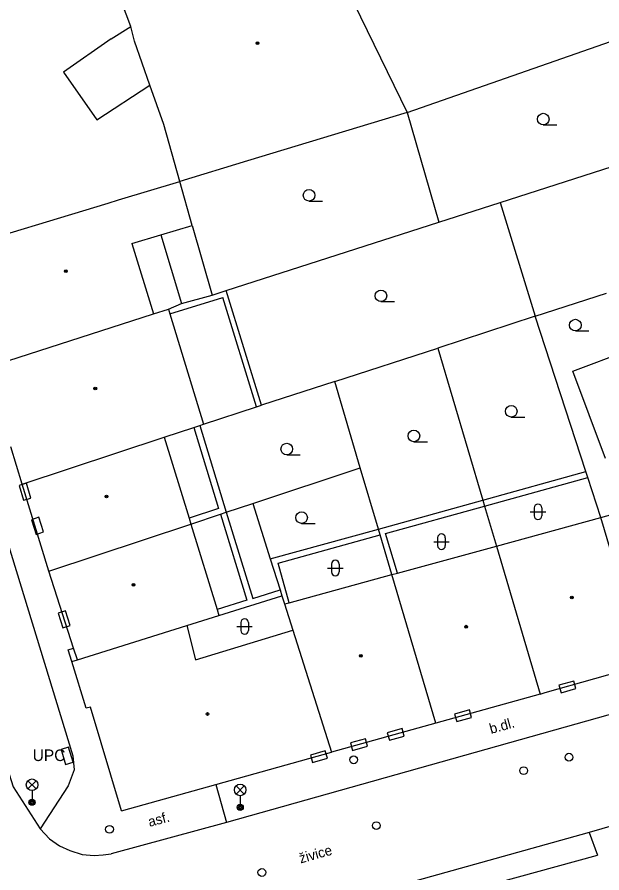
# Model space of a CAD drawing. Extents: x -595546 to -593986, y -1160845 to -1159202.
# Drawn here: x -595512.2 to -595474.4, y -1160208.4 to -1160153.1 of the extents above; entities that cross this region are included whole.
import ezdxf

# ---------------------------------------------------------------- set-up
doc = ezdxf.new("R2010")
doc.units = 0
for name, color, linetype in [('DOP - kresba z DSPS bez souradnic', 7, 'Continuous'), ('DOP - rozhrani ploch obecne', 7, 'Continuous'), ('Level 24', 7, 'Continuous'), ('Level 28', 7, 'Continuous'), ('Level 33', 7, 'Continuous'), ('Level 36', 7, 'Continuous'), ('Level 39', 7, 'Continuous'), ('silnoproud - povrch.  znaky a  RIS  skut. velikost', 7, 'Continuous'), ('TM - budovy zdene_ betonove - VP', 7, 'Continuous'), ('TM - chodniky - VP', 7, 'Continuous'), ('TM - komunikace - VP', 7, 'Continuous'), ('TM - letecke snimky - pomocna linie', 7, 'Continuous'), ('TM - popis objektu', 7, 'Continuous'), ('TM - popis povrchu', 7, 'Continuous'), ('TM - rozhrani ploch obecne - VP', 7, 'Continuous')]:
    doc.layers.add(name, color=color, linetype=linetype)

msp = doc.modelspace()

# ---------------------------------------------------------------- linework, layer by layer
at = {"layer": 'DOP - kresba z DSPS bez souradnic'}
for points in [[(-595502.95, -1160167.22), (-595501.6, -1160171.66)], [(-595502.35, -1160172.33), (-595498.93, -1160171.27)], [(-595496.76, -1160178.33), (-595498.93, -1160171.27)], [(-595500.43, -1160179.54), (-595498.71, -1160185.14)], [(-595500.81, -1160179.67), (-595499.21, -1160184.89)], [(-595482.12, -1160184.36), (-595475.46, -1160182.52)], [(-595482.01, -1160184.75), (-595475.33, -1160182.9)], [(-595488.87, -1160186.23), (-595482.12, -1160184.36)], [(-595499.21, -1160184.89), (-595501.11, -1160185.53)], [(-595488.41, -1160186.51), (-595482.01, -1160184.75)], [(-595499.09, -1160185.27), (-595497.38, -1160190.83)], [(-595498.71, -1160185.14), (-595497, -1160190.71)], [(-595495.87, -1160188.16), (-595488.87, -1160186.23)], [(-595495.35, -1160188.43), (-595488.76, -1160186.61)], [(-595487.63, -1160189.07), (-595488.41, -1160186.51)], [(-595494.64, -1160190.99), (-595495.35, -1160188.43)], [(-595497, -1160190.71), (-595495.23, -1160190.16)], [(-595497.38, -1160190.83), (-595499.3, -1160191.43)]]:
    msp.add_lwpolyline(points, dxfattribs=at)
at = {"layer": 'DOP - rozhrani ploch obecne'}
for points in [[(-595487.01, -1160159.32), (-595473.38, -1160154.56)], [(-595487.01, -1160159.32), (-595484.97, -1160166.4)], [(-595481, -1160165.13), (-595473.15, -1160162.61)], [(-595484.97, -1160166.4), (-595481, -1160165.13)], [(-595481, -1160165.13), (-595478.73, -1160172.48)], [(-595500.91, -1160166.61), (-595499.62, -1160171.11)], [(-595498.71, -1160170.81), (-595484.97, -1160166.4)], [(-595501.6, -1160171.66), (-595499.62, -1160171.11)], [(-595499.62, -1160171.11), (-595498.71, -1160170.81)], [(-595496.43, -1160178.22), (-595498.71, -1160170.81)], [(-595478.73, -1160172.48), (-595474.13, -1160170.99)], [(-595502.44, -1160172.01), (-595501.6, -1160171.66)], [(-595478.73, -1160172.48), (-595485.04, -1160174.53)], [(-595475.46, -1160182.52), (-595478.73, -1160172.48)], [(-595491.7, -1160176.69), (-595485.04, -1160174.53)], [(-595485.04, -1160174.53), (-595482.12, -1160184.36)], [(-595491.7, -1160176.69), (-595496.43, -1160178.22)], [(-595490.05, -1160182.27), (-595491.7, -1160176.69)], [(-595500.19, -1160179.46), (-595496.76, -1160178.33)], [(-595496.76, -1160178.33), (-595496.43, -1160178.22)], [(-595497, -1160184.58), (-595490.05, -1160182.27)], [(-595488.87, -1160186.23), (-595490.05, -1160182.27)], [(-595475.33, -1160182.9), (-595475.46, -1160182.52)], [(-595474.49, -1160185.48), (-595475.33, -1160182.9)], [(-595482.12, -1160184.36), (-595482.01, -1160184.75)], [(-595498.71, -1160185.14), (-595497, -1160184.58)], [(-595497, -1160184.58), (-595495.87, -1160188.16)], [(-595482.01, -1160184.75), (-595481.24, -1160187.33)], [(-595501, -1160185.91), (-595499.09, -1160185.27)], [(-595499.09, -1160185.27), (-595498.71, -1160185.14)], [(-595488.76, -1160186.61), (-595488.87, -1160186.23)], [(-595488.01, -1160189.17), (-595488.76, -1160186.61)], [(-595495.87, -1160188.16), (-595495.23, -1160190.16)], [(-595499.19, -1160191.81), (-595495.11, -1160190.54)], [(-595495.23, -1160190.16), (-595495.11, -1160190.54)], [(-595495.11, -1160190.54), (-595494.94, -1160191.06)]]:
    msp.add_lwpolyline(points, dxfattribs=at)
at = {"layer": 'Level 24'}
for points in [[(-595512.11, -1160183.415), (-595511.82, -1160184.372), (-595511.341, -1160184.227), (-595511.632, -1160183.27)], [(-595511.307, -1160185.624), (-595510.996, -1160186.575), (-595510.521, -1160186.419), (-595510.832, -1160185.469)], [(-595509.587, -1160191.662), (-595509.28, -1160192.614), (-595508.804, -1160192.46), (-595509.111, -1160191.508)], [(-595477.061, -1160196.802), (-595476.099, -1160196.529), (-595476.235, -1160196.048), (-595477.197, -1160196.32)], [(-595483.81, -1160198.672), (-595482.849, -1160198.398), (-595482.986, -1160197.917), (-595483.948, -1160198.191)], [(-595488.164, -1160199.871), (-595487.2, -1160199.603), (-595487.334, -1160199.121), (-595488.298, -1160199.389)], [(-595490.543, -1160200.529), (-595489.579, -1160200.262), (-595489.713, -1160199.78), (-595490.677, -1160200.047)], [(-595509.389, -1160200.476), (-595509.098, -1160201.433), (-595508.619, -1160201.287), (-595508.911, -1160200.331)], [(-595493.131, -1160201.314), (-595492.169, -1160201.039), (-595492.307, -1160200.558), (-595493.268, -1160200.833)]]:
    msp.add_lwpolyline(points, close=True, dxfattribs=at)
at = {"layer": 'Level 28'}
for centre in [(-595490.47, -1160201.14), (-595476.55, -1160200.97), (-595479.48, -1160201.84), (-595506.26, -1160205.63), (-595489.01, -1160205.39), (-595496.41, -1160208.42)]:
    msp.add_circle(centre, 0.25, dxfattribs=at)
at = {"layer": 'Level 33'}
for p, q in [((-595511.535, -1160203.02), (-595511.005, -1160202.49)), ((-595511.535, -1160202.49), (-595511.005, -1160203.02)), ((-595511.27, -1160203.13), (-595511.27, -1160203.88)), ((-595498.075, -1160203.35), (-595497.545, -1160202.82)), ((-595498.075, -1160202.82), (-595497.545, -1160203.35)), ((-595497.81, -1160203.46), (-595497.81, -1160204.21))]:
    msp.add_line(p, q, dxfattribs=at)
for centre, radius in [((-595511.27, -1160202.755), 0.375), ((-595497.81, -1160203.085), 0.375), ((-595511.27, -1160203.88), 0.2), ((-595511.27, -1160203.88), 0.145), ((-595511.27, -1160203.88), 0.0876), ((-595497.81, -1160204.21), 0.2), ((-595497.81, -1160204.21), 0.145), ((-595497.81, -1160204.21), 0.0876)]:
    msp.add_circle(centre, radius, dxfattribs=at)
at = {"layer": 'Level 36'}
for p, q in [((-595478.21, -1160160.115), (-595477.335, -1160160.115)), ((-595493.36, -1160165.035), (-595492.485, -1160165.035)), ((-595488.71, -1160171.535), (-595487.835, -1160171.535)), ((-595476.14, -1160173.425), (-595475.265, -1160173.425)), ((-595480.28, -1160178.995), (-595479.405, -1160178.995)), ((-595486.58, -1160180.585), (-595485.705, -1160180.585)), ((-595494.8, -1160181.435), (-595493.925, -1160181.435)), ((-595478.806, -1160184.866), (-595478.806, -1160185.366)), ((-595478.306, -1160184.866), (-595478.306, -1160185.366)), ((-595479.056, -1160185.116), (-595478.056, -1160185.116)), ((-595493.84, -1160185.865), (-595492.965, -1160185.865)), ((-595485.296, -1160187.046), (-595484.296, -1160187.046)), ((-595485.046, -1160186.796), (-595485.046, -1160187.296)), ((-595484.546, -1160186.796), (-595484.546, -1160187.296)), ((-595492.156, -1160188.746), (-595491.156, -1160188.746)), ((-595491.906, -1160188.496), (-595491.906, -1160188.996)), ((-595491.406, -1160188.496), (-595491.406, -1160188.996)), ((-595497.776, -1160192.276), (-595497.776, -1160192.776)), ((-595497.276, -1160192.276), (-595497.276, -1160192.776)), ((-595498.026, -1160192.526), (-595497.026, -1160192.526))]:
    msp.add_line(p, q, dxfattribs=at)
for centre in [(-595478.21, -1160159.74), (-595493.36, -1160164.66), (-595488.71, -1160171.16), (-595476.14, -1160173.05), (-595480.28, -1160178.62), (-595486.58, -1160180.21), (-595494.8, -1160181.06), (-595493.84, -1160185.49)]:
    msp.add_circle(centre, 0.375, dxfattribs=at)
for centre, start, end in [((-595478.556, -1160184.866), 0, 180), ((-595478.556, -1160185.366), 180, 0), ((-595484.796, -1160186.796), 0, 180), ((-595484.796, -1160187.296), 180, 0), ((-595491.656, -1160188.496), 0, 180), ((-595491.656, -1160188.996), 180, 0), ((-595497.526, -1160192.276), 0, 180), ((-595497.526, -1160192.776), 180, 0)]:
    msp.add_arc(centre, 0.25, start, end, dxfattribs=at)
at = {"layer": 'Level 39'}
for centre, radius in [((-595496.69, -1160154.83), 0.09), ((-595496.69, -1160154.83), 0.0398), ((-595509.08, -1160169.57), 0.09), ((-595509.08, -1160169.57), 0.0398), ((-595507.18, -1160177.15), 0.09), ((-595507.18, -1160177.15), 0.0398), ((-595506.45, -1160184.12), 0.09), ((-595506.45, -1160184.12), 0.0398), ((-595504.71, -1160189.84), 0.09), ((-595504.71, -1160189.84), 0.0398), ((-595476.36, -1160190.65), 0.09), ((-595476.36, -1160190.65), 0.0398), ((-595483.2, -1160192.54), 0.09), ((-595483.2, -1160192.54), 0.0398), ((-595490.01, -1160194.42), 0.09), ((-595490.01, -1160194.42), 0.0398), ((-595499.93, -1160198.18), 0.09), ((-595499.93, -1160198.18), 0.0398)]:
    msp.add_circle(centre, radius, dxfattribs=at)
at = {"layer": 'silnoproud - povrch.  znaky a  RIS  skut. velikost'}
for points in [[(-595508.93, -1160194.03), (-595508.59, -1160193.92)], [(-595508.69, -1160194.79), (-595508.93, -1160194.03)]]:
    msp.add_lwpolyline(points, dxfattribs=at)
at = {"layer": 'TM - budovy zdene_ betonove - VP'}
for points in [[(-595491.33, -1160150.46), (-595487.01, -1160159.32)], [(-595506.16, -1160154.55), (-595509.24, -1160156.7)], [(-595503.65, -1160157.54), (-595504.65, -1160154.7)], [(-595509.24, -1160156.7), (-595507.07, -1160159.78)], [(-595502.75, -1160160.08), (-595503.65, -1160157.54)], [(-595487.01, -1160159.32), (-595497.34, -1160162.44)], [(-595501.71, -1160163.76), (-595502.75, -1160160.08)], [(-595497.34, -1160162.44), (-595501.71, -1160163.76)], [(-595505.67, -1160164.96), (-595501.71, -1160163.76)], [(-595500.91, -1160166.61), (-595501.71, -1160163.76)], [(-595516.48, -1160168.23), (-595506.35, -1160165.17)], [(-595506.35, -1160165.17), (-595505.67, -1160164.96)], [(-595502.95, -1160167.22), (-595500.91, -1160166.61)], [(-595504.82, -1160167.78), (-595502.95, -1160167.22)], [(-595504.82, -1160167.78), (-595503.42, -1160172.33)], [(-595514.2, -1160175.79), (-595503.42, -1160172.33)], [(-595503.42, -1160172.33), (-595502.44, -1160172.01)], [(-595502.44, -1160172.01), (-595502.35, -1160172.33)], [(-595502.35, -1160172.33), (-595500.19, -1160179.46)], [(-595476.3, -1160176.03), (-595472.74, -1160174.7)], [(-595474.2, -1160181.67), (-595476.3, -1160176.03)], [(-595500.81, -1160179.67), (-595500.43, -1160179.54)], [(-595500.43, -1160179.54), (-595500.19, -1160179.46)], [(-595502.72, -1160180.3), (-595500.81, -1160179.67)], [(-595511.9, -1160183.33), (-595502.72, -1160180.3)], [(-595502.72, -1160180.3), (-595501.11, -1160185.53)], [(-595511.9, -1160183.33), (-595512.63, -1160180.92)], [(-595510.19, -1160188.96), (-595511.9, -1160183.33)], [(-595474.49, -1160185.48), (-595472.93, -1160185.05)], [(-595501.11, -1160185.53), (-595501, -1160185.91)], [(-595481.24, -1160187.33), (-595474.49, -1160185.48)], [(-595471.66, -1160194.98), (-595474.49, -1160185.48)], [(-595510.19, -1160188.96), (-595501, -1160185.91)], [(-595501, -1160185.91), (-595499.3, -1160191.43)], [(-595487.63, -1160189.07), (-595481.24, -1160187.33)], [(-595481.24, -1160187.33), (-595478.41, -1160196.89)], [(-595508.59, -1160193.92), (-595510.19, -1160188.96)], [(-595494.64, -1160190.99), (-595488.01, -1160189.17)], [(-595488.01, -1160189.17), (-595487.63, -1160189.07)], [(-595485.16, -1160198.77), (-595488.01, -1160189.17)], [(-595494.94, -1160191.06), (-595494.64, -1160190.99)], [(-595494.94, -1160191.06), (-595494.4, -1160192.76)], [(-595499.3, -1160191.43), (-595499.19, -1160191.81)], [(-595501.27, -1160192.47), (-595499.19, -1160191.81)], [(-595508.34, -1160194.68), (-595501.27, -1160192.47)], [(-595501.27, -1160192.47), (-595500.69, -1160194.69)], [(-595500.69, -1160194.69), (-595494.4, -1160192.76)], [(-595494.4, -1160192.76), (-595491.9, -1160200.65)], [(-595508.34, -1160194.68), (-595508.59, -1160193.92)], [(-595508.69, -1160194.79), (-595508.34, -1160194.68)], [(-595507.78, -1160197.81), (-595508.69, -1160194.79)], [(-595478.1, -1160196.8), (-595471.66, -1160194.98)], [(-595478.41, -1160196.89), (-595485.16, -1160198.77)], [(-595478.41, -1160196.89), (-595478.1, -1160196.8)], [(-595507.49, -1160197.73), (-595507.78, -1160197.81)], [(-595505.48, -1160204.44), (-595507.49, -1160197.73)], [(-595485.16, -1160198.77), (-595491.9, -1160200.65)], [(-595499.38, -1160202.74), (-595491.9, -1160200.65)], [(-595505.48, -1160204.44), (-595499.38, -1160202.74)]]:
    msp.add_lwpolyline(points, dxfattribs=at)
at = {"layer": 'TM - chodniky - VP'}
for points in [[(-595513.09, -1160186.29), (-595508.64, -1160200.89), (-595508.54, -1160201.79), (-595508.94, -1160202.83), (-595510.74, -1160205.59)], [(-595475.24, -1160205.83), (-595474.71, -1160207.31)], [(-595496.71, -1160213.34), (-595474.71, -1160207.31)]]:
    msp.add_lwpolyline(points, dxfattribs=at)
at = {"layer": 'TM - komunikace - VP'}
for points in [[(-595517.34, -1160187.61), (-595517.26, -1160187.86), (-595512.48, -1160202.89), (-595510.74, -1160205.59)], [(-595438.17, -1160188.18), (-595476.8, -1160199.04)], [(-595476.8, -1160199.04), (-595498.69, -1160205.19)], [(-595468.81, -1160204.03), (-595469.06, -1160204.1), (-595472.78, -1160205.14), (-595473.6, -1160205.37), (-595475.24, -1160205.83)], [(-595498.69, -1160205.19), (-595506.15, -1160207.21)], [(-595510.74, -1160205.59), (-595510.13, -1160206.24), (-595509.49, -1160206.69), (-595508.83, -1160207.01), (-595508.02, -1160207.25), (-595507.26, -1160207.32), (-595506.66, -1160207.27), (-595506.15, -1160207.21)], [(-595475.24, -1160205.83), (-595497.11, -1160211.93)]]:
    msp.add_lwpolyline(points, dxfattribs=at)
at = {"layer": 'TM - letecke snimky - pomocna linie'}
for points in [[(-595504.88, -1160153.76), (-595506.46, -1160149.57)], [(-595506.16, -1160154.55), (-595504.88, -1160153.76)], [(-595504.65, -1160154.7), (-595504.88, -1160153.76)], [(-595507.07, -1160159.78), (-595503.65, -1160157.54)]]:
    msp.add_lwpolyline(points, dxfattribs=at)
at = {"layer": 'TM - rozhrani ploch obecne - VP'}
msp.add_lwpolyline([(-595499.38, -1160202.74), (-595498.69, -1160205.19)], dxfattribs=at)

# ---------------------------------------------------------------- texts
at = {"layer": 'TM - popis objektu'}
msp.add_text('UPC', height=0.75, dxfattribs=at).set_placement((-595511.23, -1160201.22))
at = {"layer": 'TM - popis povrchu'}
for s, rotation, p in [('b.dl.', 15.6829, (-595481.59, -1160199.47)), ('asf.', 15.1511, (-595503.67, -1160205.48)), ('živice', 15.6242, (-595493.9, -1160207.84))]:
    msp.add_text(s, height=0.65, rotation=rotation, dxfattribs=at).set_placement(p)

doc.saveas('drawing.dxf')
